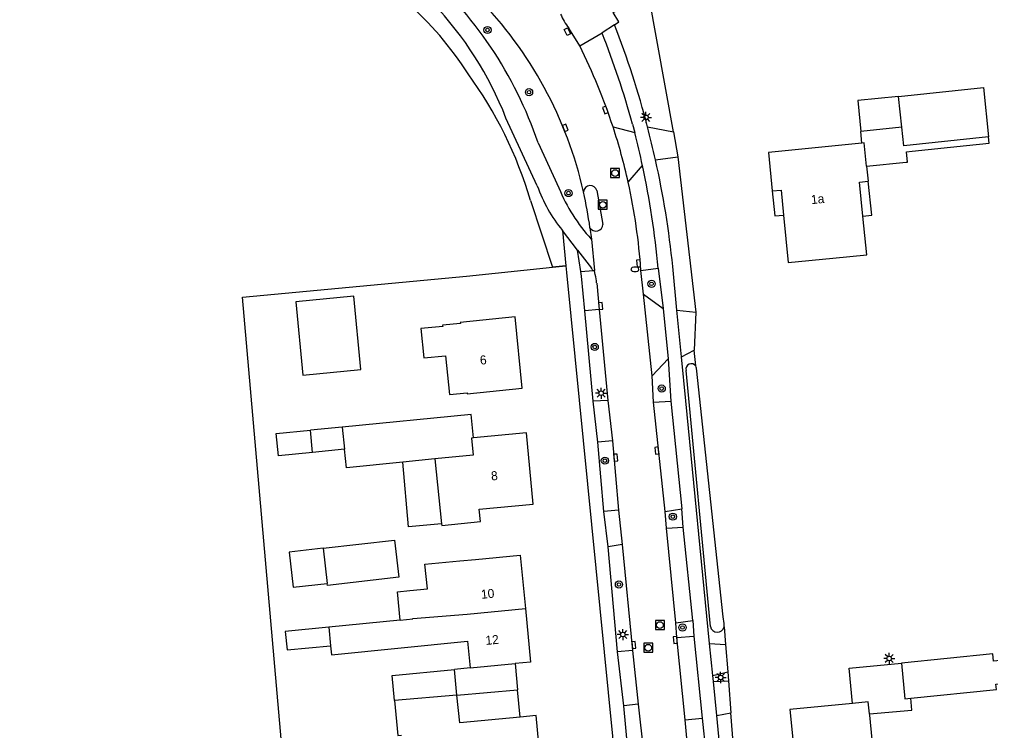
# Model space of a CAD drawing. Extents: x 140000 to 143000, y 403500 to 406000.
# Drawn here: x 140453.4 to 140561.8, y 404354.5 to 404433.8 of the extents above; entities that cross this region are included whole.
import ezdxf

# ---------------------------------------------------------------- set-up
doc = ezdxf.new("R2010")
doc.units = 0
for name, color, linetype in [('gg-afsc-erfafscheiding', 7, 'Continuous'), ('gg-afsc-hekwerk', 7, 'Continuous'), ('gg-anno-huisnummerreeks BGT', 7, 'Continuous'), ('gg-bbg-bijgebouw', 7, 'Continuous'), ('gg-bbg-hoofdgebouw', 7, 'Continuous'), ('gg-bbg-luifel en loopbrug', 7, 'Continuous'), ('gg-bbg-overig bouwwerk', 7, 'Continuous'), ('gg-bbg-tussenscheiding', 7, 'Continuous'), ('gg-knt-verharding', 7, 'Continuous'), ('gg-knt-verharding nz', 7, 'Continuous'), ('gg-kntw-bovenkant insteek waterloop', 7, 'Continuous'), ('gt-grn-groengrens', 7, 'Continuous'), ('gt-grn-weggrens', 7, 'Continuous'), ('gt-symb-boom', 7, 'Continuous'), ('gt-symb-brandkraan', 7, 'Continuous'), ('gt-symb-kolk', 7, 'Continuous'), ('gt-symb-kolk center center', 7, 'Continuous'), ('gt-symb-lichtmast', 7, 'Continuous'), ('gt-symb-rioolschacht', 7, 'Continuous')]:
    doc.layers.add(name, color=color, linetype=linetype)

# ---------------------------------------------------------------- blocks, each defined once
blk = doc.blocks.new('gt0-LMAST')
at = {"layer": 'gt-symb-lichtmast'}
for p, q in [((-0.18, 0.17), (-0.45, 0.44)), ((-0.01, 0.25), (-0.01, 0.62)), ((0.17, 0.17), (0.44, 0.44)), ((-0.26, 0), (-0.63, 0)), ((-0.18, -0.18), (-0.45, -0.45)), ((-0.01, -0.25), (-0.01, -0.63)), ((0.44, -0.45), (0.17, -0.18)), ((0.24, 0), (0.62, 0))]:
    blk.add_line(p, q, dxfattribs=at)
blk.add_circle((-0.01, 0), 0.25, dxfattribs=at)
blk = doc.blocks.new('gt0-BOOM')
at = {"layer": 'gt-symb-boom'}
for radius in [0.4, 0.2]:
    blk.add_circle((0, 0), radius, dxfattribs=at)
blk = doc.blocks.new('gt0-RS')
at = {"layer": 'gt-symb-rioolschacht'}
blk.add_lwpolyline([(-0.5, -0.5), (0.5, -0.5), (0.5, 0.5), (-0.5, 0.5)], close=True, dxfattribs=at)
blk.add_circle((0, 0), 0.375, dxfattribs=at)
blk = doc.blocks.new('gt0-KOLK')
at = {"layer": 'gt-symb-kolk'}
blk.add_lwpolyline([(0, 0), (0.38, 0), (0.38, 0.4), (-0.37, 0.4), (-0.37, 0), (0, 0)], dxfattribs=at)
blk = doc.blocks.new('gt0-BR')
at = {"layer": 'gt-symb-brandkraan'}
for centre, radius, start, end in [((-0.24, 0), 0.206, 107.5669, 252.4331), ((0.6, -2.66), 3, 106.892, 107.5669), ((0, -0.69), 0.938, 73.108, 106.892), ((-0.6, -2.66), 3, 72.4331, 73.108), ((0.24, 0), 0.206, 287.567, 72.4331), ((0.6, 2.66), 3, 252.4331, 253.108), ((0, 0.69), 0.938, 253.108, 286.8921), ((-0.6, 2.66), 3, 286.8921, 287.567)]:
    blk.add_arc(centre, radius, start, end, dxfattribs=at)
blk = doc.blocks.new('gt0-KOLKCC')
at = {"layer": 'gt-symb-kolk center center'}
blk.add_lwpolyline([(-0.37, 0.2), (0.38, 0.2), (0.38, -0.2), (-0.37, -0.2)], close=True, dxfattribs=at)

msp = doc.modelspace()

# ---------------------------------------------------------------- linework, layer by layer
at = {"layer": 'gg-afsc-erfafscheiding'}
for p, q in [((140526.87, 404418.43), (140528.87, 404401.12)), ((140514.37, 404406.26), (140512.87, 404406.11)), ((140528.87, 404395.11), (140528.68, 404396.86)), ((140532.03, 404366.03), (140532.19, 404364.05)), ((140532.43, 404360.99), (140532.51, 404360))]:
    msp.add_line(p, q, dxfattribs=at)
for points in [[(140453.82, 404276.81), (140453.42, 404280.75), (140488.78, 404283.08), (140478.3, 404402.79), (140503.29, 404405.14), (140512.87, 404406.11)], [(140538.54, 404282.69), (140539.31, 404282.78), (140534.2, 404338.67), (140532.79, 404356.45)]]:
    msp.add_lwpolyline(points, dxfattribs=at)
at = {"layer": 'gg-afsc-hekwerk'}
for p, q in [((140503.29, 404405.14), (140512.87, 404406.11)), ((140512.87, 404406.11), (140514.37, 404406.26))]:
    msp.add_line(p, q, dxfattribs=at)
at = {"layer": 'gg-bbg-bijgebouw'}
for p, q in [((140551.84, 404421.74), (140551.48, 404425.17)), ((140489.44, 404388.3), (140489.7, 404385.84)), ((140499.77, 404384.75), (140496.18, 404384.39)), ((140487.3, 404374.78), (140487.77, 404370.87)), ((140502.23, 404358.42), (140501.94, 404361.27))]:
    msp.add_line(p, q, dxfattribs=at)
for points in [[(140551.48, 404425.17), (140560.95, 404426.16), (140561.52, 404420.65)], [(140561.52, 404420.65), (140552.06, 404419.66), (140551.84, 404421.74)], [(140485.04, 404394.1), (140491.52, 404394.71), (140490.74, 404402.9), (140484.27, 404402.28), (140485.04, 404394.1)], [(140504.09, 404387.09), (140503.83, 404389.69), (140489.44, 404388.3)], [(140496.18, 404384.39), (140489.91, 404383.74), (140489.7, 404385.84)], [(140487.3, 404374.78), (140495.28, 404375.69), (140495.75, 404371.56), (140487.8, 404370.65), (140487.77, 404370.87)], [(140552.87, 404358.07), (140562.4, 404359.02), (140562.34, 404359.62), (140564.52, 404359.84), (140564.26, 404362.4), (140562.09, 404362.18), (140562, 404363), (140551.8, 404361.98)], [(140495.27, 404357.82), (140495, 404360.59), (140501.94, 404361.27)], [(140551.8, 404361.98), (140552.2, 404358), (140552.87, 404358.07)]]:
    msp.add_lwpolyline(points, dxfattribs=at)
at = {"layer": 'gg-bbg-hoofdgebouw'}
for p, q in [((140547.93, 404417.38), (140548.1, 404415.71)), ((140499.77, 404384.75), (140500.52, 404377.51)), ((140495.89, 404366.76), (140487.94, 404365.98)), ((140487.94, 404365.98), (140488.14, 404363.91)), ((140503.7, 404361.44), (140508.73, 404361.93))]:
    msp.add_line(p, q, dxfattribs=at)
for points in [[(140547.41, 404419.96), (140536.97, 404418.9), (140537.4, 404414.63)], [(140547.93, 404417.38), (140547.67, 404419.99), (140547.41, 404419.96)], [(140547.51, 404411.83), (140547.13, 404415.61), (140548.1, 404415.71)], [(140537.4, 404414.63), (140538.38, 404414.73), (140538.65, 404411.94)], [(140538.65, 404411.94), (140539.17, 404406.65), (140544.15, 404407.13), (140547.95, 404407.52), (140547.51, 404411.83)], [(140500.96, 404396.25), (140501.38, 404391.93), (140503.37, 404392.13), (140503.38, 404392.02), (140509.51, 404392.62), (140508.72, 404400.58), (140502.6, 404399.97), (140502.61, 404399.86), (140500.62, 404399.67), (140500.64, 404399.52), (140498.2, 404399.28), (140498.52, 404396.01), (140500.96, 404396.25)], [(140500.52, 404377.51), (140500.55, 404377.31), (140504.87, 404377.76), (140504.72, 404379.13), (140510.74, 404379.7), (140509.97, 404387.66), (140504.09, 404387.09)], [(140495.89, 404366.76), (140495.58, 404369.93), (140496.99, 404370.07), (140498.96, 404370.26), (140498.64, 404373.02), (140502.54, 404373.37), (140504.3, 404373.54), (140509.28, 404374.03), (140509.86, 404368.07)], [(140509.86, 404368.07), (140510.44, 404362.1), (140508.73, 404361.93)], [(140488.14, 404363.91), (140488.24, 404362.91), (140503.41, 404364.41), (140503.7, 404361.44)], [(140509.28, 404355.96), (140502.54, 404355.32), (140502.23, 404358.42)], [(140495.27, 404357.82), (140495.65, 404353.89), (140496.06, 404353.93)], [(140546.36, 404357.49), (140539.38, 404356.79), (140539.81, 404352.39), (140540.6, 404352.47), (140540.8, 404350.34), (140540.02, 404350.26), (140540.1, 404349.49), (140540.88, 404349.58), (140541.34, 404344.93), (140545.69, 404345.36), (140545.9, 404343), (140552.01, 404343.59), (140551.33, 404350.22), (140548.88, 404349.98), (140548.27, 404356.19), (140548.26, 404356.32)], [(140548.26, 404356.32), (140548.11, 404357.67), (140546.36, 404357.49)], [(140511.62, 404350.15), (140511.05, 404356.13), (140509.28, 404355.96)]]:
    msp.add_lwpolyline(points, dxfattribs=at)
at = {"layer": 'gg-bbg-luifel en loopbrug'}
for p, q in [((140551.84, 404421.74), (140547.28, 404421.26)), ((140547.41, 404419.96), (140547.28, 404421.26)), ((140489.44, 404388.3), (140485.88, 404387.95)), ((140486.12, 404385.46), (140485.88, 404387.95)), ((140489.7, 404385.84), (140486.12, 404385.46)), ((140503.7, 404361.44), (140501.94, 404361.27)), ((140508.73, 404361.93), (140509, 404359)), ((140502.23, 404358.42), (140509, 404359)), ((140509.28, 404355.96), (140509, 404359))]:
    msp.add_line(p, q, dxfattribs=at)
for points in [[(140551.48, 404425.17), (140546.94, 404424.73), (140547.28, 404421.26)], [(140547.93, 404417.38), (140552.34, 404417.83), (140552.5, 404417.84), (140552.38, 404418.98), (140552.99, 404419.05), (140559.05, 404419.68), (140561.6, 404419.95), (140561.52, 404420.65)], [(140547.51, 404411.83), (140548.49, 404411.93), (140548.1, 404415.71)], [(140537.4, 404414.63), (140537.68, 404411.85), (140538.65, 404411.94)], [(140500.52, 404377.51), (140496.83, 404377.17), (140496.18, 404384.39)], [(140487.3, 404374.78), (140483.5, 404374.35), (140483.96, 404370.43), (140487.77, 404370.87)], [(140487.94, 404365.98), (140483.08, 404365.5), (140483.29, 404363.44), (140488.14, 404363.91)], [(140546.36, 404357.49), (140545.98, 404361.41), (140551.8, 404361.98)], [(140548.26, 404356.32), (140552.98, 404356.73), (140552.87, 404358.07)]]:
    msp.add_lwpolyline(points, dxfattribs=at)
at = {"layer": 'gg-bbg-overig bouwwerk'}
msp.add_lwpolyline([(140486.12, 404385.46), (140482.32, 404385.1), (140482.08, 404387.59), (140485.88, 404387.95)], dxfattribs=at)
at = {"layer": 'gg-bbg-tussenscheiding'}
msp.add_line((140502.23, 404358.42), (140495.27, 404357.82), dxfattribs=at)
for points in [[(140504.09, 404387.09), (140503.85, 404387.07), (140504.03, 404385.15), (140499.77, 404384.75)], [(140495.89, 404366.76), (140497.3, 404366.9), (140497.3, 404366.96), (140503.36, 404367.44), (140509.86, 404368.07)]]:
    msp.add_lwpolyline(points, dxfattribs=at)
at = {"layer": 'gg-knt-verharding'}
for p, q in [((140519.81, 404433.16), (140518.42, 404432.24)), ((140511.18, 404415.21), (140507.69, 404422.75)), ((140521.8, 404422.09), (140522.06, 404421.14)), ((140519.64, 404421.77), (140522.06, 404421.14)), ((140523.49, 404421.78), (140526.37, 404421.2)), ((140526.37, 404421.2), (140526.87, 404418.43)), ((140511.28, 404419.98), (140513.61, 404414.96)), ((140524.38, 404418.09), (140526.87, 404418.43)), ((140521.33, 404415.59), (140522.93, 404417.45)), ((140517.83, 404414.67), (140518.52, 404410.89)), ((140514, 404410.21), (140514.37, 404406.26)), ((140515.68, 404408.03), (140514, 404410.21)), ((140517.07, 404410.52), (140517.22, 404409.26)), ((140517.22, 404409.26), (140517.59, 404405.76)), ((140516.04, 404405.66), (140515.68, 404408.03)), ((140515.68, 404408.03), (140517.22, 404406.02)), ((140516.04, 404405.66), (140517.41, 404405.75)), ((140517.41, 404405.75), (140517.59, 404405.76)), ((140523.03, 404403.12), (140522.75, 404405.76)), ((140524.66, 404406.01), (140525.25, 404401.51)), ((140526.77, 404401.33), (140526.3, 404406.19)), ((140523.03, 404403.12), (140525.25, 404401.51)), ((140518.09, 404401.4), (140516.5, 404401.26)), ((140518.09, 404401.4), (140519.05, 404391.26)), ((140525.25, 404401.51), (140525.79, 404395.91)), ((140527.28, 404396.13), (140526.77, 404401.33)), ((140526.77, 404401.33), (140528.87, 404401.12)), ((140517.42, 404391.17), (140516.5, 404401.26)), ((140528.87, 404401.12), (140528.68, 404396.86)), ((140524.01, 404394.02), (140525.79, 404395.91)), ((140525.79, 404395.91), (140526.07, 404391.17)), ((140527.28, 404396.13), (140528.68, 404396.86)), ((140524.17, 404391.07), (140524.01, 404394.02)), ((140519.05, 404391.26), (140517.42, 404391.17)), ((140517.93, 404386.63), (140517.42, 404391.17)), ((140524.17, 404391.07), (140526.07, 404391.17)), ((140526.07, 404391.17), (140527.3, 404379.18)), ((140519.58, 404386.78), (140517.93, 404386.63)), ((140518.63, 404378.9), (140517.93, 404386.63)), ((140519.58, 404386.78), (140520.26, 404379.03)), ((140520.26, 404379.03), (140518.63, 404378.9)), ((140519.09, 404374.95), (140518.63, 404378.9)), ((140525.45, 404378.87), (140527.3, 404379.18)), ((140525.59, 404377.04), (140525.45, 404378.87)), ((140527.47, 404377.12), (140527.3, 404379.18)), ((140525.59, 404377.04), (140527.47, 404377.12)), ((140528.53, 404366.73), (140527.47, 404377.12)), ((140520.65, 404375.19), (140519.09, 404374.95)), ((140520.13, 404363.24), (140519.09, 404374.95)), ((140520.65, 404375.19), (140521.82, 404363.37)), ((140526.64, 404366.46), (140528.53, 404366.73)), ((140528.53, 404366.73), (140528.66, 404365)), ((140526.76, 404364.84), (140526.64, 404366.46)), ((140526.76, 404364.84), (140528.66, 404365)), ((140528.66, 404365), (140529.6, 404355.84)), ((140530.76, 404360.61), (140530.41, 404364.15)), ((140530.41, 404364.15), (140532.19, 404364.05)), ((140532.19, 404364.05), (140532.43, 404360.99)), ((140521.82, 404363.37), (140520.13, 404363.24)), ((140520.86, 404357.22), (140520.13, 404363.24)), ((140530.76, 404360.61), (140532.43, 404360.99)), ((140530.83, 404359.93), (140530.76, 404360.61)), ((140530.83, 404359.93), (140532.51, 404360)), ((140531.2, 404356.13), (140530.83, 404359.93)), ((140532.51, 404360), (140532.79, 404356.45)), ((140522.44, 404357.39), (140520.86, 404357.22)), ((140521.9, 404345.34), (140520.86, 404357.22)), ((140527.67, 404355.65), (140529.6, 404355.84)), ((140529.6, 404355.84), (140530.86, 404343.63)), ((140531.2, 404356.13), (140532.79, 404356.45))]:
    msp.add_line(p, q, dxfattribs=at)
for points in [[(140519.81, 404433.16), (140520.28, 404433.47), (140519.66, 404434.54), (140520.01, 404434.7)], [(140514.37, 404406.26), (140514.44, 404405.53), (140527.94, 404269.54), (140532.78, 404220.53)], [(140516.5, 404401.26), (140516.12, 404405.12), (140516.04, 404405.66)], [(140530.41, 404364.15), (140527.76, 404391.24), (140527.28, 404396.13)], [(140522.44, 404357.39), (140523.05, 404352.08), (140524.69, 404350.68), (140524.95, 404347.85), (140523.61, 404346.19), (140523.62, 404345.52)], [(140538.54, 404282.69), (140532.61, 404341.72), (140531.2, 404356.13)]]:
    msp.add_lwpolyline(points, dxfattribs=at)
for centre, radius, start, end in [((140471.33, 404408.63), 39.01, 21.2344, 66.0399), ((140468.74, 404405.61), 44.9, 18.6655, 49.1813), ((140472.26, 404404.56), 45.2, 12.7234, 44.3624), ((140423.32, 404395.68), 103.51, 14.6068, 21.2297), ((140431.82, 404397.69), 93.23, 15.1717, 21.749), ((140430.06, 404397.32), 95.03, 12.226, 14.5128), ((140427.09, 404396.6), 99.63, 12.458, 14.6404), ((140423.65, 404395.74), 103.18, 5.8145, 12.5132), ((140432.59, 404397.93), 92.43, 5.0173, 12.1902), ((140456.91, 404401.28), 65.99, 3.8895, 12.5273), ((140526.75, 404420.69), 16.5, 199.389, 219.4071), ((140531.19, 404422.1), 18.98, 202.0963, 222.5752), ((140517.11, 404414.47), 0.754, 15.3081, 176.1207), ((140517.73, 404410.94), 0.789, 212.5532, 356.4828), ((140515.08, 404404.29), 2.75, 32.1195, 39.0757)]:
    msp.add_arc(centre, radius, start, end, dxfattribs=at)
at = {"layer": 'gg-knt-verharding nz'}
for p, q in [((140515.93, 404430.8), (140518.42, 404432.24)), ((140517.64, 404405.29), (140517.59, 404405.76)), ((140517.82, 404404.36), (140518.09, 404401.4)), ((140524.01, 404394.02), (140523.03, 404403.12)), ((140519.05, 404391.26), (140519.58, 404386.78)), ((140525.45, 404378.87), (140524.17, 404391.07)), ((140520.26, 404379.03), (140520.65, 404375.19)), ((140526.64, 404366.46), (140525.59, 404377.04)), ((140527.67, 404355.65), (140526.76, 404364.84)), ((140521.82, 404363.37), (140522.44, 404357.39)), ((140528.87, 404343.48), (140527.67, 404355.65))]:
    msp.add_line(p, q, dxfattribs=at)
for centre, radius, start, end in [((140457.02, 404401.33), 65.87, 18.0777, 26.5739), ((140456.75, 404401.23), 66.16, 12.5358, 18.0873), ((140515.12, 404404.33), 2.69, 0.7526, 20.9635)]:
    msp.add_arc(centre, radius, start, end, dxfattribs=at)
at = {"layer": 'gg-kntw-bovenkant insteek waterloop'}
msp.add_line((140530.51, 404366.06), (140527.8, 404394.6), dxfattribs=at)
msp.add_lwpolyline([(140532.02, 404366.39), (140531.94, 404367.15), (140528.96, 404394.85)], dxfattribs=at)
for centre, radius, start, end in [((140528.37, 404394.77), 0.596, 33.8574, 196.5759), ((140528.38, 404394.78), 0.582, 7.0239, 34.3324), ((140531.27, 404366.19), 0.776, 189.9961, 347.6703), ((140531.27, 404366.19), 0.777, 347.5925, 14.617)]:
    msp.add_arc(centre, radius, start, end, dxfattribs=at)
at = {"layer": 'gt-grn-groengrens'}
for p, q in [((140526.37, 404421.2), (140523.65, 404436.26)), ((140510.42, 404413.57), (140512.87, 404406.11)), ((140522.75, 404405.76), (140524.66, 404406.01))]:
    msp.add_line(p, q, dxfattribs=at)
for centre, radius, start, end in [((140473.38, 404408.77), 35.53, 32.1454, 66.354), ((140467.33, 404401.11), 44.85, 16.1262, 36.3262)]:
    msp.add_arc(centre, radius, start, end, dxfattribs=at)
at = {"layer": 'gt-grn-weggrens'}
msp.add_line((140515.93, 404430.8), (140514.7, 404432.79), dxfattribs=at)
for centre, radius, start, end in [((140520.96, 404437.49), 7.83, 203.6816, 216.9045), ((140472.28, 404404.56), 45.18, 7.5711, 12.7258)]:
    msp.add_arc(centre, radius, start, end, dxfattribs=at)

# ---------------------------------------------------------------- block references
at = {"layer": 'gt-symb-boom'}
for p in [(140505.64, 404432.57), (140510.27, 404425.64), (140514.67, 404414.39), (140523.94, 404404.27), (140517.6, 404397.23), (140525.07, 404392.59), (140518.73, 404384.55), (140526.31, 404378.31), (140520.3, 404370.74), (140527.39, 404365.95)]:
    msp.add_blockref('gt0-BOOM', p, dxfattribs=at)
at = {"layer": 'gt-symb-brandkraan'}
msp.add_blockref('gt0-BR', (140522.09, 404405.88), dxfattribs=at)
at = {"layer": 'gt-symb-kolk'}
for p, rotation in [((140518.97, 404423.72), 110.1092796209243), ((140514.13, 404421.59), -68.20758114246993), ((140522.69, 404406.55), 94.95261434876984), ((140518.05, 404401.8), -84.62584657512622), ((140519.74, 404384.89), -84.9823732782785), ((140524.73, 404385.7), 95.98281630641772), ((140526.78, 404364.56), 94.71002848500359), ((140521.76, 404363.99), -84.2524682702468)]:
    msp.add_blockref('gt0-KOLK', p, dxfattribs=dict(at, rotation=rotation))
at = {"layer": 'gt-symb-kolk center center', "rotation": 116.3990501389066}
msp.add_blockref('gt0-KOLKCC', (140514.55, 404432.37), dxfattribs=at)
at = {"layer": 'gt-symb-lichtmast'}
for p in [(140523.32, 404422.83), (140518.32, 404392.07), (140520.74, 404365.16), (140550.46, 404362.49), (140531.65, 404360.38)]:
    msp.add_blockref('gt0-LMAST', p, dxfattribs=at)
at = {"layer": 'gt-symb-rioolschacht'}
for p in [(140519.87, 404416.62), (140518.5, 404413.08), (140524.87, 404366.22), (140523.57, 404363.69)]:
    msp.add_blockref('gt0-RS', p, dxfattribs=at)

# ---------------------------------------------------------------- texts
at = {"layer": 'gg-anno-huisnummerreeks BGT'}
for s, rotation, p in [('1a', 5.6, (140541.77, 404413.15)), ('6', 5.6, (140504.84, 404395.25)), ('8', 5.5, (140506.08, 404382.34)), ('10', 5.5, (140504.96, 404369.14)), ('12', 5.5, (140505.46, 404364))]:
    msp.add_text(s, height=1, rotation=rotation, dxfattribs=at).set_placement(p)

doc.saveas('drawing.dxf')
